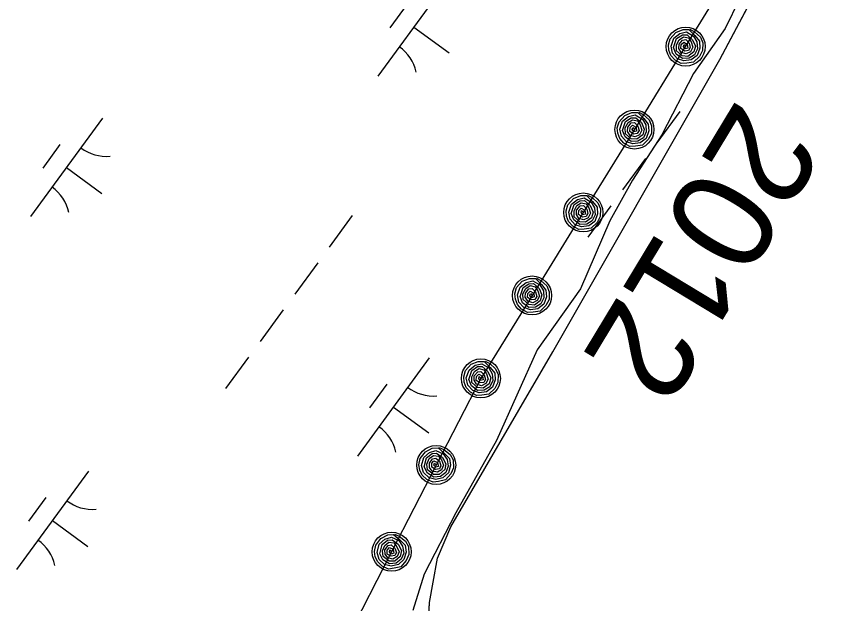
# Model space of a CAD drawing. Extents: x 3905714 to 3926767, y 183354 to 205755.
# Drawn here: x 3916604.1 to 3916940.8, y 194757.5 to 194998.4 of the extents above; entities that cross this region are included whole.
import ezdxf

# ---------------------------------------------------------------- set-up
doc = ezdxf.new("R2010")
doc.units = 0
for name, color, linetype in [('V-RIVR-EDGE', 7, 'Continuous'), ('V-RIVR-IDEN', 7, 'Continuous'), ('V-RRAP-FSHR', 7, 'Continuous'), ('V-TOPO-SHOR', 7, 'Continuous'), ('V-WETL-SWMP', 7, 'Continuous')]:
    doc.layers.add(name, color=color, linetype=linetype)

msp = doc.modelspace()

# ---------------------------------------------------------------- linework, layer by layer
at = {"layer": 'V-RIVR-EDGE'}
msp.add_lwpolyline([(3916912.73, 195029.73), (3916895.08, 194993.49), (3916882.07, 194974.91), (3916869.06, 194949.82), (3916856.98, 194931.23), (3916847.69, 194914.51), (3916835.61, 194886.63), (3916817.95, 194861.54), (3916801.23, 194824.37), (3916784.5, 194794.64), (3916771.49, 194769.55), (3916766.84, 194754.68)], dxfattribs=at)
at = {"layer": 'V-RRAP-FSHR'}
for points in [[(3916899.84, 195020.53), (3916878.83, 194986.15), (3916857.82, 194951.98), (3916836.81, 194917.94), (3916815.8, 194883.9), (3916794.79, 194849.86), (3916776.44, 194814.33), (3916758.16, 194778.74), (3916739.89, 194743.16), (3916721.55, 194707.61), (3916703.11, 194672.12), (3916687.45, 194635.86), (3916697.48, 194597.4), (3916709.63, 194559.25), (3916720.43, 194520.9), (3916731.64, 194482.5)], [(3916880.61, 194993.12), (3916882.44, 194992.13), (3916884.87, 194989.94), (3916885.88, 194987.56), (3916885.79, 194984.35), (3916884.52, 194981.9), (3916882.13, 194979.59), (3916879.26, 194979.17), (3916876.99, 194979.06), (3916874.5, 194980.42), (3916872.8, 194982.3), (3916871.96, 194984.5), (3916871.77, 194986.71), (3916872.5, 194989.22), (3916874.82, 194991.81), (3916877.77, 194993.02), (3916880.17, 194993.01), (3916882.65, 194990.52), (3916884.53, 194988.22), (3916884.71, 194985.43), (3916883.62, 194982.39), (3916881.15, 194980.51), (3916878.16, 194980.12), (3916875.51, 194981), (3916873.45, 194983.3), (3916872.85, 194986.22), (3916873.99, 194989.47), (3916876.45, 194991.39), (3916879.17, 194992.01), (3916882.08, 194990.32), (3916883.46, 194987.92), (3916883.7, 194985.09), (3916882.48, 194982.61), (3916880.24, 194981.21), (3916877.48, 194981.09), (3916874.96, 194982.96), (3916873.91, 194985.6), (3916875.12, 194989.29), (3916877.49, 194990.85), (3916879.4, 194990.87), (3916881.69, 194988.84), (3916882.84, 194986.2), (3916882.21, 194983.84), (3916879.8, 194982), (3916877.44, 194982.25), (3916875.13, 194984.29), (3916875.07, 194986.7), (3916876.22, 194988.85), (3916878.02, 194990.04), (3916880.03, 194989.56), (3916881.14, 194987.91), (3916881.85, 194985.71), (3916880.86, 194983.89), (3916879.11, 194983), (3916877.01, 194983.61), (3916876.03, 194985.25), (3916876.12, 194987.02), (3916877.55, 194988.71), (3916878.87, 194988.9), (3916880.23, 194987.44), (3916880.74, 194985.58), (3916880.01, 194984.34), (3916878.46, 194984.17), (3916876.91, 194985.23), (3916877.06, 194986.85), (3916878.03, 194987.77), (3916879.49, 194987), (3916879.72, 194985.38), (3916878.58, 194985.09), (3916877.91, 194986.02), (3916878.17, 194986.82), (3916878.86, 194986.05)], [(3916859.6, 194959.08), (3916861.43, 194958.09), (3916863.86, 194955.9), (3916864.87, 194953.52), (3916864.78, 194950.31), (3916863.51, 194947.86), (3916861.12, 194945.56), (3916858.25, 194945.13), (3916855.98, 194945.02), (3916853.49, 194946.39), (3916851.79, 194948.26), (3916850.95, 194950.46), (3916850.77, 194952.67), (3916851.49, 194955.18), (3916853.81, 194957.77), (3916856.75, 194958.98), (3916859.16, 194958.97), (3916861.64, 194956.48), (3916863.52, 194954.18), (3916863.7, 194951.39), (3916862.61, 194948.35), (3916860.14, 194946.47), (3916857.15, 194946.08), (3916854.5, 194946.96), (3916852.44, 194949.26), (3916851.84, 194952.18), (3916852.98, 194955.43), (3916855.44, 194957.35), (3916858.16, 194957.97), (3916861.07, 194956.28), (3916862.45, 194953.89), (3916862.69, 194951.05), (3916861.47, 194948.57), (3916859.23, 194947.17), (3916856.48, 194947.05), (3916853.95, 194948.92), (3916852.9, 194951.56), (3916854.11, 194955.25), (3916856.48, 194956.81), (3916858.39, 194956.84), (3916860.68, 194954.8), (3916861.83, 194952.17), (3916861.2, 194949.81), (3916858.79, 194947.96), (3916856.44, 194948.21), (3916854.12, 194950.26), (3916854.06, 194952.67), (3916855.21, 194954.81), (3916857.01, 194956), (3916859.02, 194955.52), (3916860.13, 194953.87), (3916860.84, 194951.68), (3916859.85, 194949.85), (3916858.1, 194948.97), (3916856, 194949.58), (3916855.02, 194951.21), (3916855.11, 194952.98), (3916856.54, 194954.68), (3916857.86, 194954.86), (3916859.23, 194953.4), (3916859.73, 194951.54), (3916859, 194950.3), (3916857.45, 194950.13), (3916855.9, 194951.19), (3916856.05, 194952.82), (3916857.02, 194953.73), (3916858.48, 194952.97), (3916858.71, 194951.34), (3916857.57, 194951.05), (3916856.9, 194951.98), (3916857.16, 194952.78), (3916857.85, 194952.01)], [(3916838.59, 194925.04), (3916840.42, 194924.05), (3916842.85, 194921.86), (3916843.86, 194919.49), (3916843.77, 194916.27), (3916842.5, 194913.83), (3916840.11, 194911.52), (3916837.24, 194911.09), (3916834.97, 194910.98), (3916832.48, 194912.35), (3916830.78, 194914.22), (3916829.94, 194916.42), (3916829.75, 194918.63), (3916830.48, 194921.14), (3916832.8, 194923.73), (3916835.75, 194924.94), (3916838.15, 194924.94), (3916840.63, 194922.44), (3916842.52, 194920.14), (3916842.69, 194917.36), (3916841.6, 194914.31), (3916839.13, 194912.43), (3916836.14, 194912.05), (3916833.49, 194912.93), (3916831.43, 194915.23), (3916830.83, 194918.14), (3916831.97, 194921.39), (3916834.43, 194923.31), (3916837.15, 194923.93), (3916840.06, 194922.24), (3916841.44, 194919.85), (3916841.68, 194917.01), (3916840.46, 194914.54), (3916838.22, 194913.13), (3916835.46, 194913.01), (3916832.94, 194914.88), (3916831.89, 194917.52), (3916833.1, 194921.21), (3916835.47, 194922.77), (3916837.38, 194922.8), (3916839.67, 194920.77), (3916840.82, 194918.13), (3916840.19, 194915.77), (3916837.78, 194913.92), (3916835.43, 194914.17), (3916833.11, 194916.22), (3916833.05, 194918.63), (3916834.2, 194920.77), (3916836, 194921.96), (3916838.01, 194921.48), (3916839.12, 194919.83), (3916839.83, 194917.64), (3916838.84, 194915.81), (3916837.1, 194914.93), (3916835, 194915.54), (3916834.01, 194917.18), (3916834.1, 194918.94), (3916835.53, 194920.64), (3916836.85, 194920.82), (3916838.21, 194919.36), (3916838.72, 194917.5), (3916837.99, 194916.27), (3916836.44, 194916.09), (3916834.89, 194917.15), (3916835.04, 194918.78), (3916836.01, 194919.69), (3916837.47, 194918.93), (3916837.7, 194917.3), (3916836.56, 194917.01), (3916835.89, 194917.94), (3916836.15, 194918.74), (3916836.84, 194917.97)], [(3916817.58, 194891), (3916819.41, 194890.01), (3916821.84, 194887.82), (3916822.85, 194885.45), (3916822.76, 194882.24), (3916821.49, 194879.79), (3916819.1, 194877.48), (3916816.23, 194877.05), (3916813.96, 194876.94), (3916811.47, 194878.31), (3916809.77, 194880.18), (3916808.93, 194882.38), (3916808.75, 194884.6), (3916809.47, 194887.11), (3916811.79, 194889.7), (3916814.74, 194890.9), (3916817.14, 194890.9), (3916819.62, 194888.4), (3916821.51, 194886.11), (3916821.68, 194883.32), (3916820.59, 194880.28), (3916818.12, 194878.39), (3916815.13, 194878.01), (3916812.48, 194878.89), (3916810.42, 194881.19), (3916809.82, 194884.11), (3916810.96, 194887.35), (3916813.42, 194889.27), (3916816.14, 194889.9), (3916819.05, 194888.2), (3916820.43, 194885.81), (3916820.67, 194882.98), (3916819.45, 194880.5), (3916817.21, 194879.09), (3916814.46, 194878.97), (3916811.93, 194880.84), (3916810.88, 194883.48), (3916812.09, 194887.17), (3916814.46, 194888.73), (3916816.37, 194888.76), (3916818.66, 194886.73), (3916819.81, 194884.09), (3916819.18, 194881.73), (3916816.77, 194879.88), (3916814.42, 194880.13), (3916812.1, 194882.18), (3916812.04, 194884.59), (3916813.19, 194886.73), (3916815, 194887.92), (3916817, 194887.44), (3916818.12, 194885.79), (3916818.83, 194883.6), (3916817.83, 194881.77), (3916816.09, 194880.89), (3916813.99, 194881.5), (3916813, 194883.14), (3916813.1, 194884.9), (3916814.52, 194886.6), (3916815.84, 194886.78), (3916817.21, 194885.32), (3916817.71, 194883.46), (3916816.98, 194882.23), (3916815.43, 194882.05), (3916813.88, 194883.11), (3916814.03, 194884.74), (3916815, 194885.65), (3916816.46, 194884.89), (3916816.69, 194883.27), (3916815.55, 194882.97), (3916814.88, 194883.9), (3916815.14, 194884.71), (3916815.83, 194883.93)], [(3916796.57, 194856.96), (3916798.4, 194855.97), (3916800.83, 194853.78), (3916801.84, 194851.41), (3916801.75, 194848.2), (3916800.48, 194845.75), (3916798.1, 194843.44), (3916795.22, 194843.02), (3916792.95, 194842.9), (3916790.46, 194844.27), (3916788.76, 194846.14), (3916787.92, 194848.35), (3916787.74, 194850.56), (3916788.46, 194853.07), (3916790.78, 194855.66), (3916793.73, 194856.86), (3916796.13, 194856.86), (3916798.61, 194854.36), (3916800.5, 194852.07), (3916800.67, 194849.28), (3916799.58, 194846.24), (3916797.11, 194844.36), (3916794.12, 194843.97), (3916791.47, 194844.85), (3916789.42, 194847.15), (3916788.81, 194850.07), (3916789.95, 194853.31), (3916792.41, 194855.24), (3916795.13, 194855.86), (3916798.04, 194854.17), (3916799.42, 194851.77), (3916799.66, 194848.94), (3916798.44, 194846.46), (3916796.2, 194845.06), (3916793.45, 194844.93), (3916790.92, 194846.8), (3916789.87, 194849.45), (3916791.08, 194853.13), (3916793.45, 194854.7), (3916795.36, 194854.72), (3916797.65, 194852.69), (3916798.81, 194850.05), (3916798.17, 194847.69), (3916795.76, 194845.85), (3916793.41, 194846.1), (3916791.09, 194848.14), (3916791.03, 194850.55), (3916792.18, 194852.69), (3916793.99, 194853.89), (3916795.99, 194853.4), (3916797.1, 194851.75), (3916797.81, 194849.56), (3916796.82, 194847.73), (3916795.08, 194846.85), (3916792.98, 194847.46), (3916791.99, 194849.1), (3916792.09, 194850.86), (3916793.51, 194852.56), (3916794.83, 194852.75), (3916796.2, 194851.28), (3916796.7, 194849.43), (3916795.97, 194848.19), (3916794.42, 194848.01), (3916792.87, 194849.07), (3916793.02, 194850.7), (3916793.99, 194851.61), (3916795.45, 194850.85), (3916795.68, 194849.23), (3916794.54, 194848.94), (3916793.88, 194849.86), (3916794.13, 194850.67), (3916794.82, 194849.9)], [(3916777.66, 194821.55), (3916779.56, 194820.7), (3916782.16, 194818.71), (3916783.35, 194816.42), (3916783.51, 194813.21), (3916782.44, 194810.67), (3916780.24, 194808.18), (3916777.4, 194807.53), (3916775.15, 194807.24), (3916772.56, 194808.41), (3916770.72, 194810.14), (3916769.71, 194812.27), (3916769.35, 194814.46), (3916769.88, 194817.02), (3916771.99, 194819.79), (3916774.83, 194821.22), (3916777.23, 194821.4), (3916779.9, 194819.11), (3916781.95, 194816.97), (3916782.34, 194814.21), (3916781.5, 194811.09), (3916779.19, 194809.02), (3916776.23, 194808.4), (3916773.52, 194809.07), (3916771.29, 194811.2), (3916770.46, 194814.06), (3916771.35, 194817.39), (3916773.65, 194819.49), (3916776.31, 194820.33), (3916779.34, 194818.87), (3916780.9, 194816.59), (3916781.37, 194813.79), (3916780.35, 194811.22), (3916778.22, 194809.64), (3916775.48, 194809.31), (3916772.82, 194810.97), (3916771.57, 194813.52), (3916772.48, 194817.3), (3916774.73, 194819.04), (3916776.62, 194819.21), (3916779.07, 194817.37), (3916780.43, 194814.83), (3916779.98, 194812.43), (3916777.72, 194810.4), (3916775.35, 194810.46), (3916772.89, 194812.32), (3916772.64, 194814.72), (3916773.62, 194816.94), (3916775.32, 194818.27), (3916777.36, 194817.95), (3916778.6, 194816.39), (3916779.48, 194814.26), (3916778.63, 194812.36), (3916776.96, 194811.35), (3916774.82, 194811.79), (3916773.71, 194813.34), (3916773.66, 194815.11), (3916774.95, 194816.92), (3916776.25, 194817.2), (3916777.73, 194815.85), (3916778.38, 194814.04), (3916777.75, 194812.75), (3916776.21, 194812.45), (3916774.59, 194813.39), (3916774.6, 194815.02), (3916775.5, 194816.01), (3916777.02, 194815.36), (3916777.38, 194813.76), (3916776.26, 194813.38), (3916775.52, 194814.25), (3916775.72, 194815.08), (3916776.47, 194814.36)], [(3916759.39, 194785.96), (3916761.29, 194785.12), (3916763.88, 194783.13), (3916765.07, 194780.84), (3916765.24, 194777.63), (3916764.16, 194775.09), (3916761.96, 194772.6), (3916759.13, 194771.95), (3916756.88, 194771.66), (3916754.28, 194772.83), (3916752.45, 194774.56), (3916751.43, 194776.69), (3916751.08, 194778.88), (3916751.6, 194781.44), (3916753.71, 194784.21), (3916756.56, 194785.64), (3916758.95, 194785.82), (3916761.62, 194783.53), (3916763.68, 194781.39), (3916764.07, 194778.62), (3916763.22, 194775.51), (3916760.91, 194773.44), (3916757.96, 194772.81), (3916755.25, 194773.49), (3916753.02, 194775.61), (3916752.19, 194778.48), (3916753.07, 194781.8), (3916755.37, 194783.91), (3916758.04, 194784.75), (3916761.07, 194783.29), (3916762.63, 194781.01), (3916763.1, 194778.2), (3916762.07, 194775.64), (3916759.95, 194774.06), (3916757.21, 194773.73), (3916754.55, 194775.39), (3916753.29, 194777.94), (3916754.21, 194781.71), (3916756.45, 194783.46), (3916758.35, 194783.63), (3916760.79, 194781.79), (3916762.15, 194779.25), (3916761.71, 194776.84), (3916759.45, 194774.81), (3916757.08, 194774.88), (3916754.61, 194776.74), (3916754.37, 194779.13), (3916755.34, 194781.36), (3916757.05, 194782.69), (3916759.08, 194782.37), (3916760.32, 194780.81), (3916761.2, 194778.68), (3916760.36, 194776.78), (3916758.69, 194775.76), (3916756.54, 194776.21), (3916755.44, 194777.76), (3916755.39, 194779.53), (3916756.68, 194781.33), (3916757.98, 194781.62), (3916759.46, 194780.27), (3916760.1, 194778.46), (3916759.47, 194777.17), (3916757.94, 194776.87), (3916756.31, 194777.8), (3916756.33, 194779.44), (3916757.23, 194780.43), (3916758.74, 194779.78), (3916759.1, 194778.18), (3916757.99, 194777.8), (3916757.25, 194778.67), (3916757.44, 194779.49), (3916758.2, 194778.78)]]:
    msp.add_lwpolyline(points, dxfattribs=at)
for centre in [(3916878.83, 194986.02), (3916857.82, 194951.98), (3916836.81, 194917.94), (3916815.8, 194883.9), (3916794.79, 194849.86), (3916776.44, 194814.33), (3916758.16, 194778.74)]:
    msp.add_circle(centre, 8, dxfattribs=at)
at = {"layer": 'V-TOPO-SHOR'}
msp.add_lwpolyline([(3916773.13, 194748.07), (3916773.69, 194757.93), (3916775.21, 194766.31), (3916777, 194776.17), (3916782.5, 194788.96), (3916824.37, 194860.75), (3916892.91, 194980.74), (3916940.8, 195070.99)], dxfattribs=at)
at = {"layer": 'V-WETL-SWMP'}
for p, q in [((3916892.91, 194980.74), (3916940.8, 195070.99)), ((3916781.98, 195014.2), (3916752.43, 194973.86)), ((3916764.53, 195003.43), (3916757.44, 194993.75)), ((3916767.21, 194994.03), (3916781.73, 194983.39)), ((3916824.37, 194860.75), (3916892.91, 194980.74)), ((3916639.44, 194956.58), (3916609.89, 194916.25)), ((3916876.52, 194959.44), (3916867.07, 194946.54)), ((3916621.99, 194945.81), (3916614.9, 194936.13)), ((3916862.34, 194940.08), (3916852.88, 194927.18)), ((3916624.67, 194936.41), (3916639.19, 194925.78)), ((3916848.15, 194920.72), (3916838.7, 194907.82)), ((3916741.99, 194916.68), (3916732.54, 194903.78)), ((3916727.81, 194897.32), (3916718.35, 194884.42)), ((3916713.62, 194877.96), (3916704.17, 194865.06)), ((3916782.5, 194788.96), (3916824.37, 194860.75)), ((3916699.44, 194858.6), (3916689.98, 194845.7)), ((3916773.62, 194858.28), (3916744.07, 194817.94)), ((3916756.17, 194847.51), (3916749.08, 194837.83)), ((3916758.85, 194838.11), (3916773.37, 194827.47)), ((3916633.67, 194811.76), (3916604.12, 194771.43)), ((3916616.22, 194800.99), (3916609.12, 194791.31)), ((3916618.89, 194791.59), (3916633.41, 194780.96)), ((3916777, 194776.17), (3916782.5, 194788.96)), ((3916775.21, 194766.31), (3916777, 194776.17)), ((3916773.68, 194757.93), (3916775.21, 194766.31)), ((3916773.13, 194748.07), (3916773.68, 194757.93))]:
    msp.add_line(p, q, dxfattribs=at)
for centre, start, end in [((3916751.08, 194971.61), 13, 54.5436), ((3916641.19, 194958.56), 233, 274.5436), ((3916608.54, 194913.99), 13, 54.5436), ((3916775.36, 194860.25), 233, 274.5436), ((3916742.72, 194815.69), 13, 54.5436), ((3916635.41, 194813.73), 233, 274.5436), ((3916602.76, 194769.17), 13, 54.5436)]:
    msp.add_arc(centre, 17.62, start, end, dxfattribs=at)

# ---------------------------------------------------------------- texts
at = {"layer": 'V-RIVR-IDEN'}
msp.add_text('2012', height=42, rotation=238.8535, dxfattribs=at).set_placement((3916900.29, 194965.4))

doc.saveas('drawing.dxf')
